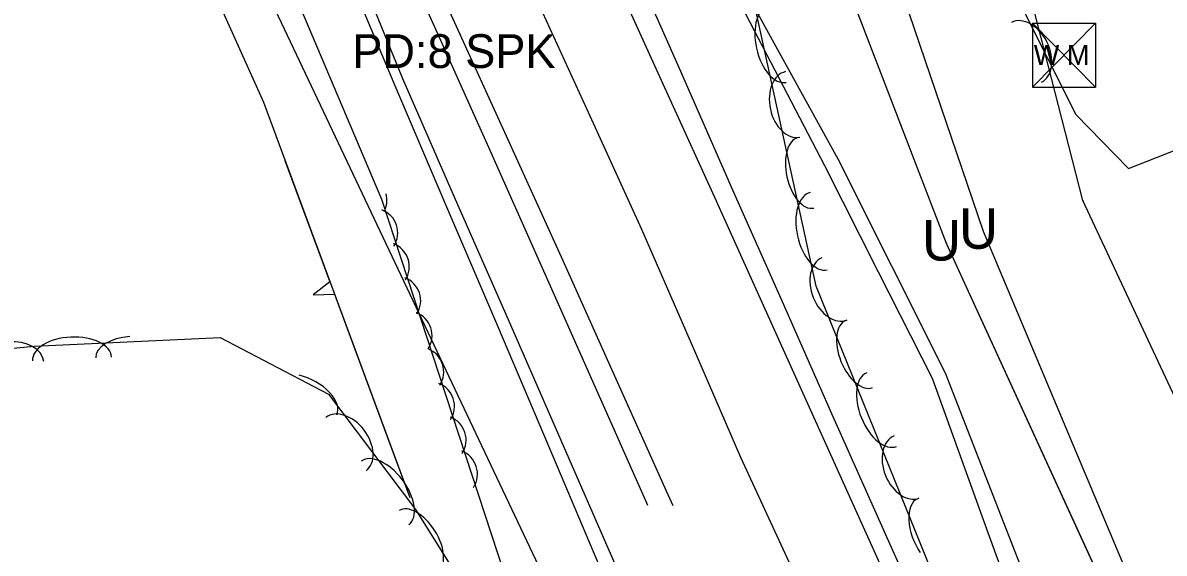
# Model space of a CAD drawing. Extents: x 954793 to 988390, y 1867850 to 1924428.
# Drawn here: x 964724.7 to 964893.7, y 1900113.7 to 1900192.2 of the extents above; entities that cross this region are included whole.
import ezdxf

# ---------------------------------------------------------------- set-up
doc = ezdxf.new("R2010")
doc.units = 0
for name, color, linetype in [('Default', 7, 'Continuous'), ('S_DITCHLINE', 7, 'Continuous'), ('S_EDGE_PAVEMENT', 7, 'Continuous'), ('S_FIBER_OPTIC_CABLE', 7, 'Continuous'), ('S_PAVEMENT_CROWN', 7, 'Continuous'), ('S_SECONDARY_CTL_ANNOT', 7, 'Continuous'), ('S_SHOULDER', 7, 'Continuous'), ('S_TREE', 7, 'Continuous'), ('S_UNDERGROUND_CABLE', 7, 'Continuous'), ('S_UTL_PT_SYM', 7, 'Continuous'), ('S_WATER_UTILITIES', 7, 'Continuous')]:
    doc.layers.add(name, color=color, linetype=linetype)

msp = doc.modelspace()

# ---------------------------------------------------------------- linework, layer by layer
at = {"layer": 'S_DITCHLINE'}
for points in [[(964865.42, 1899966.3), (964861.36, 1899981.72), (964857.3, 1899997.14), (964851.43, 1900011.41), (964845.55, 1900025.69), (964839.67, 1900039.96), (964833.8, 1900054.23), (964827.92, 1900068.51), (964822.04, 1900082.78), (964816.17, 1900097.05), (964810.29, 1900111.33), (964802.64, 1900129.29), (964794.99, 1900147.25), (964787.33, 1900165.22), (964779.68, 1900183.18), (964771.42, 1900202.81), (964763.16, 1900222.44), (964754.71, 1900240), (964746.26, 1900257.56), (964737.8, 1900275.11), (964729.35, 1900292.67), (964720.9, 1900310.22), (964712.45, 1900327.78), (964703.99, 1900345.33)], [(964866.24, 1899966.52), (964862.31, 1899982.02), (964858.37, 1899997.52), (964852.6, 1900011.89), (964846.83, 1900026.26), (964841.05, 1900040.63), (964835.28, 1900055), (964829.51, 1900069.37), (964823.74, 1900083.74), (964817.96, 1900098.11), (964812.19, 1900112.48), (964804.39, 1900130.33), (964796.58, 1900148.19), (964788.77, 1900166.04), (964780.97, 1900183.89), (964772.83, 1900203.7), (964764.69, 1900223.52), (964756.24, 1900241.07), (964747.8, 1900258.62), (964739.35, 1900276.17), (964730.91, 1900293.72), (964722.46, 1900311.27), (964714.02, 1900328.82), (964705.58, 1900346.37)], [(964889.96, 1900059.92), (964882.72, 1900077.44), (964875.49, 1900094.96), (964867.42, 1900117.24), (964859.35, 1900139.52), (964851.38, 1900155.25), (964843.41, 1900170.98), (964833.61, 1900189.87), (964823.8, 1900208.76)], [(964891.74, 1900061.01), (964885.15, 1900078.54), (964878.57, 1900096.07), (964869.94, 1900118.19), (964861.32, 1900140.3), (964853.35, 1900156.13), (964845.39, 1900171.97), (964835.16, 1900190.61), (964824.94, 1900209.26)]]:
    msp.add_lwpolyline(points, dxfattribs=at)
at = {"layer": 'S_EDGE_PAVEMENT'}
for points in [[(964856.03, 1900102.29), (964851.17, 1900113.05), (964842.05, 1900133.24), (964834.59, 1900149.79), (964827.13, 1900166.33), (964819.02, 1900184.19), (964810.92, 1900202.05), (964804.67, 1900215.97), (964798.43, 1900229.9), (964789.69, 1900249.21), (964780.95, 1900268.53), (964770.89, 1900290.7), (964762.58, 1900308.03), (964754.27, 1900325.37), (964745.24, 1900342.26), (964736.21, 1900359.15), (964726.67, 1900375.16), (964717.14, 1900391.17), (964704.89, 1900410.18), (964692.64, 1900429.2), (964681.94, 1900444.58), (964671.24, 1900459.96), (964659, 1900475.53), (964646.77, 1900491.1)], [(964820.97, 1900120.67), (964819.99, 1900122.84), (964812.33, 1900139.89), (964804.68, 1900156.93), (964796.54, 1900174.83), (964788.4, 1900192.72), (964782.35, 1900206.05), (964776.3, 1900219.38), (964767.36, 1900239.02), (964758.42, 1900258.67), (964748.49, 1900280.3), (964740.3, 1900297.37), (964732.1, 1900314.44), (964723.38, 1900331.01), (964714.65, 1900347.58), (964705.56, 1900363.27), (964696.47, 1900378.95), (964684.77, 1900397.09), (964673.08, 1900415.23), (964662.11, 1900430.73), (964651.13, 1900446.23), (964639.36, 1900461.44), (964627.58, 1900476.65)]]:
    msp.add_lwpolyline(points, dxfattribs=at)
at = {"layer": 'S_FIBER_OPTIC_CABLE'}
for p, q in [((964861.44, 1900159.52), (964842.02, 1900209.97)), ((964884.12, 1900110.08), (964861.44, 1900159.52))]:
    msp.add_line(p, q, dxfattribs=at)
at = {"layer": 'S_PAVEMENT_CROWN'}
msp.add_lwpolyline([(964923.25, 1899920.03), (964914.24, 1899939.9), (964907.06, 1899957.13), (964899.87, 1899974.37), (964890.65, 1899995.2), (964881.42, 1900016.03), (964872.41, 1900035.94), (964863.4, 1900055.86), (964856.11, 1900072.52), (964848.82, 1900089.17), (964839.92, 1900108.5), (964831.01, 1900127.83), (964823.68, 1900144.7), (964816.34, 1900161.57), (964808.19, 1900179.42), (964800.04, 1900197.27), (964793.91, 1900210.97), (964787.78, 1900224.66), (964778.81, 1900244.29), (964769.83, 1900263.92), (964759.86, 1900285.65), (964751.77, 1900302.66), (964743.68, 1900319.67), (964734.84, 1900336.51)], dxfattribs=at)
at = {"layer": 'S_SHOULDER'}
for points in [[(964817.22, 1900120.74), (964816.92, 1900121.41), (964809.27, 1900138.65), (964801.62, 1900155.88), (964793.66, 1900173.72), (964785.69, 1900191.55), (964779.59, 1900205.07), (964773.48, 1900218.59), (964764.6, 1900237.97), (964755.73, 1900257.35), (964748.06, 1900273.65)], [(964854.44, 1900111.98), (964853.5, 1900114.09), (964844.46, 1900134.29), (964837.15, 1900150.86), (964829.83, 1900167.42), (964821.89, 1900185.39), (964813.96, 1900203.36)]]:
    msp.add_lwpolyline(points, dxfattribs=at)
at = {"layer": 'S_TREE'}
for p, q in [((964770.14, 1900153.83), (964767.66, 1900151.91)), ((964767.66, 1900151.91), (964770.82, 1900151.99))]:
    msp.add_line(p, q, dxfattribs=at)
for points in [[(964719.28, 1900291.92), (964754.02, 1900222.2), (964777.79, 1900166.07), (964805.48, 1900081.6)], [(964719, 1900272.14), (964760.3, 1900180.42), (964781.96, 1900121.91)], [(964887.28, 1900041.92), (964842.13, 1900153.2), (964826.45, 1900224.95), (964819.75, 1900256.27)], [(964868.9, 1900221.31), (964872.26, 1900195.18), (964880.59, 1900178.59), (964888.4, 1900170.61), (964896.7, 1900173.87)], [(964763.49, 1900171.8), (964770.14, 1900153.83)], [(964770.82, 1900151.99), (964779.51, 1900128.55)], [(964604.49, 1900132.66), (964726.38, 1900144.29), (964753.89, 1900145.59), (964769.94, 1900137.19), (964782.8, 1900120.14), (964798.76, 1900094.7)], [(964779.51, 1900128.55), (964781.96, 1900121.91)]]:
    msp.add_lwpolyline(points, dxfattribs=at)
for centre, start, end in [((964774.96, 1900165.93), 332.1497, 14.931), ((964776.55, 1900161.08), 327.3537, 68.9506), ((964778.26, 1900156.08), 327.3537, 68.9506), ((964779.95, 1900151.05), 327.3537, 68.9506), ((964781.64, 1900145.88), 327.3537, 68.9506), ((964783.37, 1900140.5), 327.3537, 68.9506), ((964784.96, 1900135.41), 327.3537, 68.9506), ((964786.68, 1900130.41), 327.3537, 68.9506), ((964788.36, 1900125.38), 327.3537, 68.9506)]:
    msp.add_arc(centre, 3.64, start, end, dxfattribs=at)
for centre, major_axis, ratio, start_param, end_param in [((964836.46, 1900189.09), (1.25, -5.73), 0.55008, 3.141593, 6.283185), ((964873.29, 1900187.81), (-2.22, 4.43), 0.685311, 3.141593, 6.283185), ((964838.69, 1900180.1), (1.06, -4.84), 0.685311, 3.141593, 6.283185), ((964840.64, 1900169.98), (1.14, -5.22), 0.540699, 3.141593, 6.283185), ((964842.53, 1900161.32), (1.25, -5.73), 0.55008, 3.141593, 6.283185), ((964844.87, 1900152.78), (1.86, -4.59), 0.685311, 3.141593, 6.283185), ((964848.5, 1900143.14), (2.01, -4.95), 0.540699, 3.141593, 6.283185), ((964731.96, 1900142.43), (-5.86, -0.28), 0.55008, 3.141593, 6.283185), ((964740.82, 1900142.85), (-5.34, -0.25), 0.540699, 4.738184, 6.283185), ((964722.85, 1900141.56), (-4.93, -0.47), 0.685311, 3.141593, 6.283185), ((964766.42, 1900136.64), (-4.74, 2.48), 0.540699, 3.141593, 5.153832), ((964851.84, 1900134.92), (2.21, -5.44), 0.55008, 3.141593, 6.283185), ((964772.52, 1900129.82), (-2.98, 3.96), 0.685311, 3.141593, 6.283185), ((964855.56, 1900126.44), (1.86, -4.59), 0.685311, 3.141593, 6.283185), ((964778.3, 1900122.59), (-3.53, 4.69), 0.55008, 3.141593, 6.283185), ((964783.24, 1900115.45), (-2.84, 4.53), 0.540699, 3.141593, 6.283185), ((964859.19, 1900116.79), (2.01, -4.95), 0.540699, 3.141593, 5.129388)]:
    msp.add_ellipse(centre, major_axis=major_axis, ratio=ratio, start_param=start_param, end_param=end_param, dxfattribs=at)
at = {"layer": 'S_UNDERGROUND_CABLE'}
for p, q in [((964866.92, 1900161.28), (964849.4, 1900212.73)), ((964861.44, 1900159.52), (964842.02, 1900209.97)), ((964810.04, 1900092.82), (964760.78, 1900196.84)), ((964889.81, 1900106.89), (964866.92, 1900161.28)), ((964884.1, 1900110.11), (964861.44, 1900159.52))]:
    msp.add_line(p, q, dxfattribs=at)
at = {"layer": 'S_UTL_PT_SYM'}
for points in [[(964881.64, 1900165.87), (964881.64, 1900165.92), (964881.64, 1900165.87), (964881.59, 1900165.87), (964881.64, 1900165.87), (964881.64, 1900165.82), (964881.64, 1900165.87), (964881.69, 1900165.87)], [(964861.44, 1900159.52), (964861.44, 1900159.57), (964861.44, 1900159.52), (964861.39, 1900159.52), (964861.44, 1900159.52), (964861.44, 1900159.47), (964861.44, 1900159.52), (964861.49, 1900159.52)]]:
    msp.add_lwpolyline(points, dxfattribs=at)
at = {"layer": 'S_WATER_UTILITIES'}
for p, q in [((964881.64, 1900165.87), (964868.19, 1900218.28)), ((964874.17, 1900192.14), (964883.51, 1900192.14)), ((964874.17, 1900192.14), (964874.17, 1900182.65)), ((964874.17, 1900192.14), (964883.51, 1900182.65)), ((964883.51, 1900192.14), (964874.17, 1900182.65)), ((964883.51, 1900192.14), (964883.51, 1900182.65)), ((964874.17, 1900182.65), (964883.51, 1900182.65)), ((964910.57, 1900103.92), (964881.64, 1900165.87))]:
    msp.add_line(p, q, dxfattribs=at)

# ---------------------------------------------------------------- texts
at = {"layer": 'Default'}
for p in [(964863.29, 1900158.73), (964857.81, 1900156.98)]:
    msp.add_text('U', height=6, rotation=360, dxfattribs=at).set_placement(p)
at = {"layer": 'S_SECONDARY_CTL_ANNOT'}
msp.add_text('PD:8 SPK', height=5, dxfattribs=at).set_placement((964773.46, 1900185.48))
msp.add_text('PD:8 SPK', height=5, dxfattribs=at).set_placement((964773.46, 1900185.48))
at = {"layer": 'S_WATER_UTILITIES'}
msp.add_text('W M', height=3, rotation=360, dxfattribs=at).set_placement((964874.37, 1900185.91))

doc.saveas('drawing.dxf')
